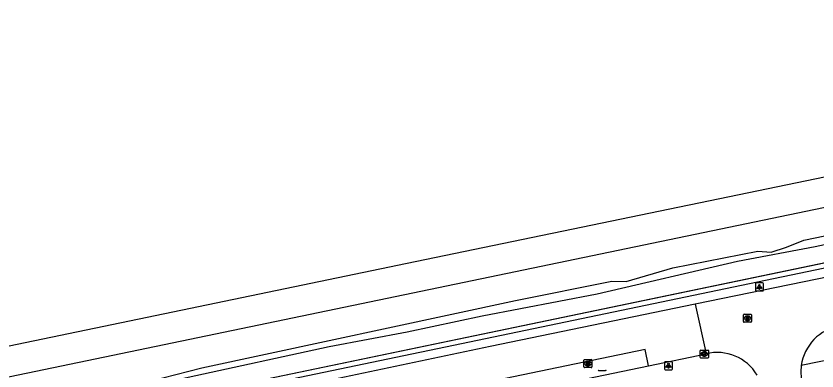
# Model space of a CAD drawing. Extents: x 162990 to 165007, y 383433 to 384336.
# Drawn here: x 163623.4 to 163723.1, y 384090.3 to 384134.5 of the extents above; entities that cross this region are included whole.
import ezdxf

# ---------------------------------------------------------------- set-up
doc = ezdxf.new("R2010")
doc.units = 0
for name, color, linetype in [('IMGEO_Brandkraan', 7, 'Continuous'), ('IMGEO_Greppel_droge_sloot', 7, 'Continuous'), ('IMGEO_Haag', 7, 'Continuous'), ('IMGEO_Hek', 7, 'Continuous'), ('IMGEO_Kolk', 7, 'Continuous'), ('IMGEO_Lichtpunt', 7, 'Continuous'), ('IMGEO_Rijbaan_lokaal_gesloten', 7, 'Continuous'), ('IMGEO_Rijbaan_lokaal_open', 7, 'Continuous'), ('IMGEO_Rioolput', 7, 'Continuous'), ('IMGEO_Spoor', 7, 'Continuous'), ('IMGEO_Spoorbaan_halfverhard', 7, 'Continuous'), ('IMGEO_Voetpad_open', 7, 'Continuous')]:
    doc.layers.add(name, color=color, linetype=linetype)

msp = doc.modelspace()

# ---------------------------------------------------------------- linework, layer by layer
at = {"layer": 'IMGEO_Brandkraan'}
for p, q in [((163694.09, 384090.759), (163694.09, 384091.611)), ((163694.165, 384091.685), (163695.017, 384091.685)), ((163694.601, 384090.905), (163694.576, 384090.905)), ((163694.578, 384091.465), (163694.603, 384091.465)), ((163695.091, 384091.611), (163695.091, 384090.759)), ((163695.017, 384090.685), (163694.165, 384090.685))]:
    msp.add_line(p, q, dxfattribs=at)
for points in [[(163694.09, 384090.759), (163694.09, 384091.611)], [(163694.165, 384091.685), (163695.017, 384091.685)], [(163694.438, 384091.385), (163694.438, 384090.985), (163694.651, 384090.985)], [(163694.669, 384091.385), (163694.438, 384091.385)], [(163694.617, 384091.304), (163694.563, 384091.304), (163694.563, 384091.228)], [(163694.563, 384091.228), (163694.616, 384091.228)], [(163694.625, 384091.152), (163694.563, 384091.152), (163694.563, 384091.071)], [(163694.563, 384091.071), (163694.625, 384091.071)], [(163695.091, 384091.611), (163695.091, 384090.759)], [(163695.017, 384090.685), (163694.165, 384090.685)]]:
    msp.add_lwpolyline(points, dxfattribs=at)
for centre, radius, start, end in [((163694.167, 384091.609), 0.0765, 91.55205, 178.44795), ((163694.167, 384091.609), 0.0765, 91.55205, 178.44795), ((163694.167, 384090.761), 0.0765, 181.55205, 268.44795), ((163694.167, 384090.761), 0.0765, 181.55205, 268.44795), ((163694.618, 384091.266), 0.0379, 267.82845, 90.93552), ((163694.626, 384091.111), 0.0404, 269.87594, 90.50774), ((163694.657, 384091.236), 0.251, 268.66757, 293.53466), ((163694.673, 384091.24), 0.145, 59.4692, 91.53667), ((163694.698, 384091.287), 0.0922, 285.51372, 58.15012), ((163694.703, 384091.095), 0.105, 301.31148, 78.98903), ((163695.015, 384091.609), 0.0765, 1.55205, 88.44795), ((163695.015, 384091.609), 0.0765, 1.55205, 88.44795), ((163695.015, 384090.761), 0.0765, 271.55205, 358.44795), ((163695.015, 384090.761), 0.0765, 271.55205, 358.44795)]:
    msp.add_arc(centre, radius, start, end, dxfattribs=at)
for centre, major_axis, ratio, start_param, end_param in [((163694.577, 384091.185), (-0.387, 0.002), 0.722429, 4.712389, 7.853982), ((163694.602, 384091.185), (-0.39, 0.002), 0.717154, 1.570796, 4.712389)]:
    msp.add_ellipse(centre, major_axis=major_axis, ratio=ratio, start_param=start_param, end_param=end_param, dxfattribs=at)
at = {"layer": 'IMGEO_Greppel_droge_sloot'}
for points in [[(163576.539, 384075.585), (163580.225, 384075.843), (163582.595, 384076.149), (163591.319, 384078.544), (163611.48, 384082.911), (163632.818, 384087.115), (163635.979, 384087.485), (163644.815, 384089.481), (163662.394, 384093.293), (163672.09, 384095.145), (163681.423, 384097.117), (163695.738, 384099.89), (163713.242, 384103.924), (163722.892, 384105.78), (163747.271, 384110.947), (163764.809, 384114.316), (163834.463, 384129.25), (163837.931, 384129.88), (163838.592, 384129.42), (163838.715, 384128.865), (163838.4, 384128.258), (163837.828, 384127.908), (163837.073, 384127.674), (163829.276, 384125.722)], [(163829.276, 384125.722), (163820.911, 384123.918), (163796.575, 384118.842), (163721.236, 384103.128), (163651.615, 384088.607), (163609.784, 384079.965), (163577.034, 384073.199)]]:
    msp.add_lwpolyline(points, dxfattribs=at)
at = {"layer": 'IMGEO_Haag'}
msp.add_lwpolyline([(163408.734, 384037.023), (163409.522, 384037.258), (163419.713, 384040.294), (163422.158, 384040.849), (163459.771, 384048.486), (163651.736, 384088.019), (163830.895, 384125.387)], dxfattribs=at)
at = {"layer": 'IMGEO_Hek'}
msp.add_lwpolyline([(163830.751, 384125.97), (163651.615, 384088.607), (163494.89, 384056.228), (163459.651, 384049.074)], dxfattribs=at)
at = {"layer": 'IMGEO_Kolk'}
for p, q in [((163708.595, 384091.943), (163708.595, 384092.795)), ((163708.67, 384092.869), (163709.522, 384092.869)), ((163709.596, 384092.795), (163709.596, 384091.943)), ((163709.522, 384091.869), (163708.67, 384091.869)), ((163709.106, 384092.089), (163709.081, 384092.089)), ((163709.083, 384092.649), (163709.108, 384092.649)), ((163695.947, 384090.327), (163696.799, 384090.327))]:
    msp.add_line(p, q, dxfattribs=at)
for points in [[(163708.595, 384091.943), (163708.595, 384092.795)], [(163708.67, 384092.869), (163709.522, 384092.869)], [(163709.596, 384092.795), (163709.596, 384091.943)], [(163709.522, 384091.869), (163708.67, 384091.869)], [(163708.916, 384092.569), (163709.039, 384092.569), (163709.039, 384092.418), (163709.169, 384092.569), (163709.333, 384092.569), (163709.187, 384092.418), (163709.34, 384092.169), (163709.188, 384092.169), (163709.103, 384092.333), (163709.039, 384092.266), (163709.039, 384092.169), (163708.916, 384092.169), (163708.916, 384092.569)], [(163695.947, 384090.327), (163696.799, 384090.327)]]:
    msp.add_lwpolyline(points, dxfattribs=at)
for centre, start, end in [((163708.672, 384092.793), 91.55205, 178.44795), ((163708.672, 384092.793), 91.55205, 178.44795), ((163709.52, 384092.793), 1.55205, 88.44795), ((163709.52, 384092.793), 1.55205, 88.44795), ((163708.672, 384091.945), 181.55205, 268.44795), ((163708.672, 384091.945), 181.55205, 268.44795), ((163709.52, 384091.945), 271.55205, 358.44795), ((163709.52, 384091.945), 271.55205, 358.44795), ((163695.949, 384090.251), 91.55205, 178.44795), ((163695.949, 384090.251), 91.55205, 178.44795), ((163696.797, 384090.251), 1.55205, 88.44795), ((163696.797, 384090.251), 1.55205, 88.44795)]:
    msp.add_arc(centre, 0.0765, start, end, dxfattribs=at)
for centre, major_axis, ratio, start_param, end_param in [((163709.082, 384092.369), (-0.387, 0.002), 0.722429, 4.712389, 7.853982), ((163709.107, 384092.369), (-0.39, 0.002), 0.717154, 1.570796, 4.712389)]:
    msp.add_ellipse(centre, major_axis=major_axis, ratio=ratio, start_param=start_param, end_param=end_param, dxfattribs=at)
at = {"layer": 'IMGEO_Lichtpunt'}
for p, q in [((163715.449, 384101.131), (163715.449, 384100.324)), ((163715.449, 384101.131), (163715.449, 384100.324)), ((163716.351, 384101.226), (163715.543, 384101.226)), ((163716.351, 384101.226), (163715.543, 384101.226)), ((163716.445, 384100.324), (163716.445, 384101.131)), ((163716.445, 384100.324), (163716.445, 384101.131)), ((163715.543, 384100.23), (163716.351, 384100.23)), ((163715.543, 384100.23), (163716.351, 384100.23)), ((163704.131, 384091.316), (163704.131, 384090.509)), ((163704.131, 384091.316), (163704.131, 384090.509)), ((163705.033, 384091.411), (163704.225, 384091.411)), ((163705.033, 384091.411), (163704.225, 384091.411)), ((163705.127, 384090.509), (163705.127, 384091.316)), ((163705.127, 384090.509), (163705.127, 384091.316)), ((163704.225, 384090.415), (163705.033, 384090.415)), ((163704.225, 384090.415), (163705.033, 384090.415))]:
    msp.add_line(p, q, dxfattribs=at)
for points in [[(163715.823, 384100.795), (163715.862, 384100.767), (163715.674, 384100.505), (163715.636, 384100.532), (163715.823, 384100.795)], [(163715.925, 384100.747), (163715.972, 384100.747), (163715.972, 384100.425), (163715.925, 384100.425), (163715.925, 384100.747)], [(163716.035, 384100.767), (163716.073, 384100.794), (163716.26, 384100.532), (163716.221, 384100.504), (163716.035, 384100.767)], [(163704.505, 384090.98), (163704.544, 384090.952), (163704.356, 384090.69), (163704.318, 384090.717), (163704.505, 384090.98)], [(163704.607, 384090.932), (163704.654, 384090.932), (163704.654, 384090.61), (163704.607, 384090.61), (163704.607, 384090.932)], [(163704.717, 384090.952), (163704.755, 384090.979), (163704.942, 384090.717), (163704.903, 384090.689), (163704.717, 384090.952)]]:
    msp.add_lwpolyline(points, dxfattribs=at)
for centre in [(163715.948, 384100.929), (163704.63, 384091.114)]:
    msp.add_circle(centre, 0.0994, dxfattribs=at)
for centre, start, end in [((163715.543, 384101.131), 90, 180), ((163715.543, 384101.131), 90, 180), ((163716.351, 384101.131), 0, 90), ((163716.351, 384101.131), 0, 90), ((163715.543, 384100.324), 180, 270), ((163715.543, 384100.324), 180, 270), ((163716.351, 384100.324), 270, 0), ((163716.351, 384100.324), 270, 360), ((163704.225, 384091.316), 90, 180), ((163704.225, 384091.316), 90, 180), ((163705.033, 384091.316), 0, 90), ((163705.033, 384091.316), 0, 90), ((163704.225, 384090.509), 180, 270), ((163704.225, 384090.509), 180, 270), ((163705.033, 384090.509), 270, 0), ((163705.033, 384090.509), 270, 360)]:
    msp.add_arc(centre, 0.0946, start, end, dxfattribs=at)
at = {"layer": 'IMGEO_Rijbaan_lokaal_gesloten'}
for points in [[(163707.965, 384098.574), (163682.411, 384093.294), (163648.507, 384086.167)], [(163702.134, 384090.906), (163701.709, 384092.951), (163673.347, 384087.019), (163673.753, 384085.004)], [(163702.134, 384090.906), (163709.326, 384092.401)]]:
    msp.add_lwpolyline(points, dxfattribs=at)
at = {"layer": 'IMGEO_Rijbaan_lokaal_open'}
for points in [[(163724.745, 384102.036), (163707.965, 384098.574)], [(163707.965, 384098.574), (163709.326, 384092.401)]]:
    msp.add_lwpolyline(points, dxfattribs=at)
for centre, radius, start, end in [((163726.946, 384090.123), 5.837, 99.90719, 172.04964), ((163710.704, 384086.809), 5.759, 30.69649, 103.8403), ((163726.53, 384090.145), 5.422, 171.67697, 193.55849)]:
    msp.add_arc(centre, radius, start, end, dxfattribs=at)
at = {"layer": 'IMGEO_Rioolput'}
for p, q in [((163713.966, 384096.408), (163713.966, 384097.26)), ((163714.041, 384097.334), (163714.893, 384097.334)), ((163714.454, 384097.114), (163714.479, 384097.114)), ((163714.967, 384097.26), (163714.967, 384096.408)), ((163714.893, 384096.334), (163714.041, 384096.334)), ((163714.477, 384096.554), (163714.452, 384096.554))]:
    msp.add_line(p, q, dxfattribs=at)
for points in [[(163713.966, 384096.408), (163713.966, 384097.26)], [(163714.041, 384097.334), (163714.893, 384097.334)], [(163714.555, 384097.032), (163714.303, 384097.034), (163714.303, 384096.634)], [(163714.303, 384096.634), (163714.427, 384096.634), (163714.427, 384096.796), (163714.438, 384096.796)], [(163714.481, 384096.953), (163714.427, 384096.953), (163714.427, 384096.872)], [(163714.427, 384096.872), (163714.479, 384096.872)], [(163714.485, 384096.767), (163714.556, 384096.634), (163714.696, 384096.634), (163714.631, 384096.76)], [(163714.967, 384097.26), (163714.967, 384096.408)], [(163714.893, 384096.334), (163714.041, 384096.334)]]:
    msp.add_lwpolyline(points, dxfattribs=at)
for centre, radius, start, end in [((163714.043, 384097.258), 0.0765, 91.55205, 178.44795), ((163714.043, 384097.258), 0.0765, 91.55205, 178.44795), ((163714.437, 384096.743), 0.0533, 26.02933, 88.69889), ((163714.463, 384097.061), 0.19, 274.7715, 282.96867), ((163714.487, 384096.857), 0.0964, 77.00612, 93.18647), ((163714.501, 384096.914), 0.0378, 276.66336, 79.67722), ((163714.554, 384096.922), 0.109, 350.36119, 89.41601), ((163714.552, 384096.922), 0.112, 277.58423, 350.98172), ((163714.536, 384096.707), 0.108, 29.51342, 73.79051), ((163714.891, 384097.258), 0.0765, 1.55205, 88.44795), ((163714.891, 384097.258), 0.0765, 1.55205, 88.44795), ((163714.043, 384096.41), 0.0765, 181.55205, 268.44795), ((163714.043, 384096.41), 0.0765, 181.55205, 268.44795), ((163714.891, 384096.41), 0.0765, 271.55205, 358.44795), ((163714.891, 384096.41), 0.0765, 271.55205, 358.44795)]:
    msp.add_arc(centre, radius, start, end, dxfattribs=at)
for centre, major_axis, ratio, start_param, end_param in [((163714.453, 384096.834), (-0.387, 0.002), 0.722429, 4.712389, 7.853982), ((163714.478, 384096.834), (-0.39, 0.002), 0.717154, 1.570796, 4.712389)]:
    msp.add_ellipse(centre, major_axis=major_axis, ratio=ratio, start_param=start_param, end_param=end_param, dxfattribs=at)
at = {"layer": 'IMGEO_Spoor'}
for points in [[(164788.231, 384335.773), (164684.182, 384314.23), (164649.743, 384306.978), (164549.034, 384286.117), (164446.504, 384264.637), (164353.435, 384245.24), (164284.243, 384230.902), (164214.646, 384216.358), (164173.585, 384207.909), (164102.605, 384193.066), (164031.754, 384178.409), (163810.752, 384132.353), (163673.071, 384103.86), (163574.904, 384083.455)], [(164789.572, 384332.389), (164775.58, 384329.429), (164644.744, 384302.256), (164570.629, 384286.722), (164345.336, 384239.894), (164220.116, 384213.747), (164092.662, 384187.275), (164071.527, 384182.957), (163942.979, 384156.119), (163900.983, 384147.477), (163806.025, 384127.659), (163575.669, 384079.775)]]:
    msp.add_lwpolyline(points, dxfattribs=at)
at = {"layer": 'IMGEO_Spoorbaan_halfverhard'}
msp.add_lwpolyline([(163576.38, 384076.349), (163579.709, 384076.846), (163581.446, 384076.747), (163582.883, 384077.016), (163589.273, 384078.698), (163602.793, 384081.76), (163623.6, 384085.985), (163633.949, 384087.974), (163636.927, 384088.33), (163641.661, 384089.382), (163646.529, 384090.664), (163685.563, 384099.02), (163697.583, 384101.461), (163699.376, 384101.419), (163705.155, 384103.112), (163715.738, 384105.17), (163717.406, 384105.08), (163719.319, 384105.672), (163721.491, 384106.542), (163752.881, 384113.052)], dxfattribs=at)
at = {"layer": 'IMGEO_Voetpad_open'}
for points in [[(163725.422, 384091.811), (163721.165, 384090.93)], [(163673.753, 384085.004), (163702.134, 384090.906)]]:
    msp.add_lwpolyline(points, dxfattribs=at)

doc.saveas('drawing.dxf')
